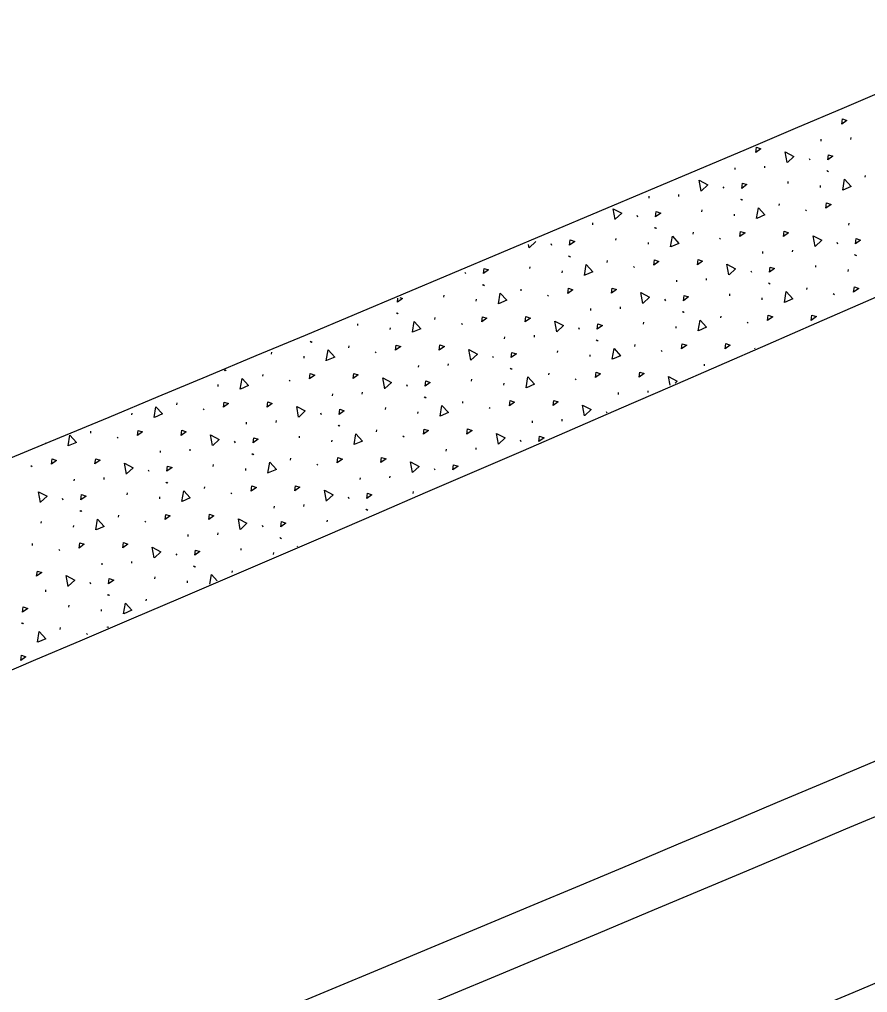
# Model space of a CAD drawing. Extents: x 2338610 to 2351914, y 366540 to 376484.
# Drawn here: x 2348651.77 to 2348676.65, y 367646.89 to 367675.43 of the extents above; entities that cross this region are included whole.
import ezdxf

# ---------------------------------------------------------------- set-up
doc = ezdxf.new("R2010")
doc.units = 0
for name, color, linetype in [('RD_HC_Cl', 7, 'Continuous'), ('RD_PD_ConcMed', 7, 'Continuous'), ('RD_PD_Final_LnLine', 7, 'Continuous'), ('RD_PD_Final_TrvlWay', 7, 'Continuous'), ('RD_PD_FOC', 7, 'Continuous'), ('RD_PD_NOISE-WALL-GM', 7, 'Continuous'), ('RD_PD_SW', 7, 'Continuous')]:
    doc.layers.add(name, color=color, linetype=linetype)

msp = doc.modelspace()

# ---------------------------------------------------------------- linework, layer by layer
at = {"layer": 'RD_HC_Cl'}
msp.add_arc((2347533.93, 370355.677), 2880.79, 281.440729, 295.940729, dxfattribs=at)
at = {"layer": 'RD_PD_ConcMed'}
for p, q in [((2348675.287, 367671.859), (2348675.292, 367671.914)), ((2348676.159, 367671.908), (2348676.165, 367671.962)), ((2348674.932, 367671.355), (2348674.953, 367671.31)), ((2348672.763, 367671.025), (2348672.768, 367671.079)), ((2348673.635, 367671.074), (2348673.64, 367671.128)), ((2348675.45, 367670.995), (2348675.481, 367670.971)), ((2348675.475, 367670.99), (2348675.506, 367670.965)), ((2348674.317, 367670.621), (2348674.322, 367670.675)), ((2348676.583, 367670.802), (2348676.589, 367670.856)), ((2348672.407, 367670.521), (2348672.428, 367670.476)), ((2348675.268, 367670.502), (2348675.273, 367670.556)), ((2348670.238, 367670.191), (2348670.244, 367670.245)), ((2348671.111, 367670.24), (2348671.116, 367670.294)), ((2348672.925, 367670.161), (2348672.957, 367670.136)), ((2348672.95, 367670.156), (2348672.982, 367670.131)), ((2348671.792, 367669.787), (2348671.798, 367669.841)), ((2348674.059, 367669.968), (2348674.064, 367670.022)), ((2348674.829, 367669.848), (2348674.861, 367669.824)), ((2348668.586, 367669.405), (2348668.592, 367669.46)), ((2348669.883, 367669.687), (2348669.904, 367669.641)), ((2348672.743, 367669.668), (2348672.749, 367669.722)), ((2348670.401, 367669.327), (2348670.432, 367669.302)), ((2348670.426, 367669.322), (2348670.457, 367669.297)), ((2348671.534, 367669.134), (2348671.54, 367669.188)), ((2348676.1, 367669.397), (2348676.106, 367669.452)), ((2348669.268, 367668.953), (2348669.273, 367669.007)), ((2348670.219, 367668.834), (2348670.224, 367668.888)), ((2348672.305, 367669.014), (2348672.336, 367668.99)), ((2348675.745, 367668.894), (2348675.766, 367668.848)), ((2348666.721, 367668.729), (2348666.703, 367668.826)), ((2348667.359, 367668.853), (2348667.38, 367668.807)), ((2348673.576, 367668.563), (2348673.581, 367668.618)), ((2348674.448, 367668.612), (2348674.454, 367668.666)), ((2348667.877, 367668.493), (2348667.908, 367668.468)), ((2348667.902, 367668.488), (2348667.933, 367668.463)), ((2348669.01, 367668.3), (2348669.016, 367668.354)), ((2348676.263, 367668.534), (2348676.295, 367668.509)), ((2348676.288, 367668.528), (2348676.32, 367668.504)), ((2348666.743, 367668.119), (2348666.749, 367668.173)), ((2348667.695, 367667.999), (2348667.7, 367668.054)), ((2348669.78, 367668.18), (2348669.812, 367668.155)), ((2348673.221, 367668.059), (2348673.242, 367668.014)), ((2348675.13, 367668.159), (2348675.135, 367668.214)), ((2348676.081, 367668.04), (2348676.087, 367668.095)), ((2348664.834, 367668.019), (2348664.855, 367667.973)), ((2348671.052, 367667.729), (2348671.057, 367667.784)), ((2348671.924, 367667.778), (2348671.929, 367667.832)), ((2348665.352, 367667.659), (2348665.384, 367667.634)), ((2348665.377, 367667.654), (2348665.409, 367667.629)), ((2348666.486, 367667.466), (2348666.491, 367667.52)), ((2348673.739, 367667.699), (2348673.77, 367667.675)), ((2348673.764, 367667.694), (2348673.795, 367667.67)), ((2348674.872, 367667.506), (2348674.878, 367667.561)), ((2348662.859, 367667.139), (2348662.873, 367667.253)), ((2348664.219, 367667.284), (2348664.225, 367667.339)), ((2348665.17, 367667.165), (2348665.176, 367667.22)), ((2348667.256, 367667.346), (2348667.287, 367667.321)), ((2348670.696, 367667.225), (2348670.717, 367667.18)), ((2348672.606, 367667.325), (2348672.611, 367667.379)), ((2348673.557, 367667.206), (2348673.562, 367667.26)), ((2348675.642, 367667.387), (2348675.674, 367667.362)), ((2348668.527, 367666.895), (2348668.533, 367666.95)), ((2348669.4, 367666.944), (2348669.405, 367666.998)), ((2348662.828, 367666.825), (2348662.859, 367666.8)), ((2348662.853, 367666.82), (2348662.884, 367666.795)), ((2348663.961, 367666.632), (2348663.967, 367666.686)), ((2348671.214, 367666.865), (2348671.246, 367666.841)), ((2348671.239, 367666.86), (2348671.271, 367666.836)), ((2348672.348, 367666.672), (2348672.353, 367666.727)), ((2348661.695, 367666.45), (2348661.7, 367666.505)), ((2348662.646, 367666.331), (2348662.651, 367666.386)), ((2348664.732, 367666.512), (2348664.763, 367666.487)), ((2348668.172, 367666.391), (2348668.193, 367666.346)), ((2348670.081, 367666.491), (2348670.087, 367666.545)), ((2348671.032, 367666.372), (2348671.038, 367666.426)), ((2348673.118, 367666.553), (2348673.15, 367666.528)), ((2348666.003, 367666.061), (2348666.008, 367666.115)), ((2348666.875, 367666.11), (2348666.881, 367666.164)), ((2348660.303, 367665.991), (2348660.335, 367665.966)), ((2348660.329, 367665.986), (2348660.36, 367665.961)), ((2348661.437, 367665.797), (2348661.442, 367665.852)), ((2348668.69, 367666.031), (2348668.721, 367666.007)), ((2348668.715, 367666.026), (2348668.747, 367666.001)), ((2348669.823, 367665.838), (2348669.829, 367665.892)), ((2348659.17, 367665.616), (2348659.176, 367665.671)), ((2348660.122, 367665.497), (2348660.127, 367665.552)), ((2348662.207, 367665.678), (2348662.239, 367665.653)), ((2348665.648, 367665.557), (2348665.669, 367665.511)), ((2348667.557, 367665.657), (2348667.562, 367665.711)), ((2348668.508, 367665.538), (2348668.513, 367665.592)), ((2348670.594, 367665.718), (2348670.625, 367665.694)), ((2348663.479, 367665.227), (2348663.484, 367665.281)), ((2348664.351, 367665.276), (2348664.356, 367665.33)), ((2348666.166, 367665.197), (2348666.197, 367665.172)), ((2348666.191, 367665.192), (2348666.222, 367665.167)), ((2348671.865, 367665.268), (2348671.87, 367665.322)), ((2348657.779, 367665.156), (2348657.811, 367665.132)), ((2348657.804, 367665.151), (2348657.836, 367665.127)), ((2348658.913, 367664.963), (2348658.918, 367665.018)), ((2348667.299, 367665.004), (2348667.305, 367665.058)), ((2348657.597, 367664.663), (2348657.603, 367664.717)), ((2348659.683, 367664.844), (2348659.714, 367664.819)), ((2348663.123, 367664.723), (2348663.144, 367664.677)), ((2348665.033, 367664.823), (2348665.038, 367664.877)), ((2348665.984, 367664.704), (2348665.989, 367664.758)), ((2348668.069, 367664.884), (2348668.101, 367664.86)), ((2348660.954, 367664.393), (2348660.96, 367664.447)), ((2348661.827, 367664.441), (2348661.832, 367664.496)), ((2348663.641, 367664.363), (2348663.673, 367664.338)), ((2348663.666, 367664.358), (2348663.698, 367664.333)), ((2348669.341, 367664.433), (2348669.346, 367664.488)), ((2348670.213, 367664.482), (2348670.218, 367664.536)), ((2348656.388, 367664.129), (2348656.394, 367664.184)), ((2348662.508, 367663.989), (2348662.514, 367664.043)), ((2348664.775, 367664.17), (2348664.78, 367664.224)), ((2348665.545, 367664.05), (2348665.576, 367664.026)), ((2348655.073, 367663.829), (2348655.078, 367663.883)), ((2348657.158, 367664.01), (2348657.19, 367663.985)), ((2348660.599, 367663.889), (2348660.62, 367663.843)), ((2348663.459, 367663.87), (2348663.465, 367663.924)), ((2348668.985, 367663.93), (2348669.001, 367663.895)), ((2348658.43, 367663.559), (2348658.435, 367663.613)), ((2348659.302, 367663.607), (2348659.308, 367663.662)), ((2348661.117, 367663.529), (2348661.148, 367663.504)), ((2348661.142, 367663.524), (2348661.173, 367663.499)), ((2348666.816, 367663.599), (2348666.822, 367663.654)), ((2348667.689, 367663.648), (2348667.694, 367663.702)), ((2348653.864, 367663.295), (2348653.869, 367663.349)), ((2348659.984, 367663.154), (2348659.989, 367663.209)), ((2348662.25, 367663.336), (2348662.256, 367663.39)), ((2348663.021, 367663.216), (2348663.052, 367663.191)), ((2348652.548, 367662.995), (2348652.551, 367663.015)), ((2348654.634, 367663.175), (2348654.666, 367663.151)), ((2348658.075, 367663.055), (2348658.095, 367663.009)), ((2348660.935, 367663.035), (2348660.94, 367663.09)), ((2348666.461, 367663.095), (2348666.482, 367663.05)), ((2348655.905, 367662.725), (2348655.911, 367662.779)), ((2348656.778, 367662.773), (2348656.783, 367662.828)), ((2348658.592, 367662.695), (2348658.624, 367662.67)), ((2348658.618, 367662.69), (2348658.649, 367662.665)), ((2348664.292, 367662.765), (2348664.297, 367662.82)), ((2348665.164, 367662.814), (2348665.17, 367662.868)), ((2348652.11, 367662.341), (2348652.141, 367662.317)), ((2348657.459, 367662.32), (2348657.465, 367662.375)), ((2348659.726, 367662.502), (2348659.731, 367662.556)), ((2348660.496, 367662.382), (2348660.528, 367662.357)), ((2348655.55, 367662.221), (2348655.571, 367662.175)), ((2348658.411, 367662.201), (2348658.416, 367662.256)), ((2348663.937, 367662.261), (2348663.958, 367662.216)), ((2348653.381, 367661.891), (2348653.387, 367661.945)), ((2348654.254, 367661.939), (2348654.259, 367661.994)), ((2348656.068, 367661.861), (2348656.1, 367661.836)), ((2348656.093, 367661.856), (2348656.125, 367661.831)), ((2348661.768, 367661.931), (2348661.773, 367661.986)), ((2348662.64, 367661.98), (2348662.645, 367662.034)), ((2348654.935, 367661.486), (2348654.94, 367661.541)), ((2348657.202, 367661.667), (2348657.207, 367661.722)), ((2348657.972, 367661.548), (2348658.003, 367661.523)), ((2348663.322, 367661.527), (2348663.327, 367661.581)), ((2348653.026, 367661.387), (2348653.047, 367661.341)), ((2348655.886, 367661.367), (2348655.892, 367661.422)), ((2348660.116, 367661.146), (2348660.121, 367661.2)), ((2348661.412, 367661.427), (2348661.433, 367661.382)), ((2348653.544, 367661.027), (2348653.575, 367661.002)), ((2348653.569, 367661.022), (2348653.6, 367660.997)), ((2348659.243, 367661.097), (2348659.249, 367661.151)), ((2348661.93, 367661.067), (2348661.962, 367661.043)), ((2348661.955, 367661.062), (2348661.987, 367661.037)), ((2348652.411, 367660.652), (2348652.416, 367660.707)), ((2348654.677, 367660.833), (2348654.683, 367660.888)), ((2348655.448, 367660.714), (2348655.479, 367660.689)), ((2348660.797, 367660.693), (2348660.803, 367660.747)), ((2348653.362, 367660.533), (2348653.367, 367660.588)), ((2348657.591, 367660.312), (2348657.597, 367660.366)), ((2348658.888, 367660.593), (2348658.909, 367660.547)), ((2348652.153, 367659.999), (2348652.158, 367660.054)), ((2348656.719, 367660.263), (2348656.724, 367660.317)), ((2348659.406, 367660.233), (2348659.437, 367660.208)), ((2348659.431, 367660.228), (2348659.462, 367660.203)), ((2348652.923, 367659.88), (2348652.955, 367659.855)), ((2348656.364, 367659.759), (2348656.385, 367659.713)), ((2348658.273, 367659.859), (2348658.278, 367659.913)), ((2348659.224, 367659.74), (2348659.229, 367659.794)), ((2348654.195, 367659.429), (2348654.2, 367659.483)), ((2348655.067, 367659.477), (2348655.072, 367659.532)), ((2348656.882, 367659.399), (2348656.913, 367659.374)), ((2348656.907, 367659.394), (2348656.938, 367659.369)), ((2348658.015, 367659.206), (2348658.021, 367659.26)), ((2348653.839, 367658.925), (2348653.86, 367658.879)), ((2348655.748, 367659.025), (2348655.754, 367659.079)), ((2348656.7, 367658.906), (2348656.705, 367658.96)), ((2348652.543, 367658.643), (2348652.548, 367658.698)), ((2348654.357, 367658.565), (2348654.389, 367658.54)), ((2348654.382, 367658.56), (2348654.414, 367658.535)), ((2348655.491, 367658.372), (2348655.496, 367658.426)), ((2348653.224, 367658.19), (2348653.23, 367658.245)), ((2348654.175, 367658.071), (2348654.181, 367658.126)), ((2348651.833, 367657.731), (2348651.864, 367657.706)), ((2348651.858, 367657.726), (2348651.889, 367657.701)), ((2348652.966, 367657.538), (2348652.972, 367657.592)), ((2348653.737, 367657.418), (2348653.768, 367657.393))]:
    msp.add_line(p, q, dxfattribs=at)
for points in [[(2348675.894, 367672.361), (2348675.914, 367672.513), (2348676.045, 367672.469), (2348675.894, 367672.361)], [(2348673.37, 367671.527), (2348673.389, 367671.679), (2348673.521, 367671.635), (2348673.37, 367671.527)], [(2348674.294, 367671.231), (2348674.236, 367671.546), (2348674.49, 367671.413), (2348674.298, 367671.234)], [(2348675.48, 367671.309), (2348675.5, 367671.462), (2348675.632, 367671.418), (2348675.48, 367671.309)], [(2348671.77, 367670.397), (2348671.712, 367670.712), (2348671.965, 367670.579), (2348671.774, 367670.4)], [(2348672.956, 367670.475), (2348672.976, 367670.628), (2348673.107, 367670.584), (2348672.956, 367670.475)], [(2348675.919, 367670.425), (2348675.972, 367670.74), (2348676.165, 367670.529), (2348675.924, 367670.426)], [(2348675.428, 367669.894), (2348675.447, 367670.047), (2348675.579, 367670.003), (2348675.428, 367669.894)], [(2348669.245, 367669.563), (2348669.188, 367669.878), (2348669.441, 367669.745), (2348669.25, 367669.566)], [(2348670.432, 367669.641), (2348670.451, 367669.794), (2348670.583, 367669.75), (2348670.432, 367669.641)], [(2348673.394, 367669.591), (2348673.448, 367669.906), (2348673.64, 367669.695), (2348673.4, 367669.592)], [(2348672.903, 367669.06), (2348672.923, 367669.213), (2348673.054, 367669.168), (2348672.903, 367669.06)], [(2348674.183, 367669.065), (2348674.203, 367669.218), (2348674.334, 367669.173), (2348674.183, 367669.065)], [(2348666.914, 367668.912), (2348666.916, 367668.911), (2348666.725, 367668.732)], [(2348667.907, 367668.807), (2348667.927, 367668.96), (2348668.058, 367668.915), (2348667.907, 367668.807)], [(2348670.87, 367668.756), (2348670.924, 367669.072), (2348671.116, 367668.861), (2348670.875, 367668.758)], [(2348675.108, 367668.769), (2348675.05, 367669.084), (2348675.303, 367668.952), (2348675.112, 367668.773)], [(2348676.294, 367668.848), (2348676.313, 367669), (2348676.445, 367668.956), (2348676.294, 367668.848)], [(2348670.379, 367668.226), (2348670.399, 367668.379), (2348670.53, 367668.334), (2348670.379, 367668.226)], [(2348671.659, 367668.231), (2348671.678, 367668.384), (2348671.81, 367668.339), (2348671.659, 367668.231)], [(2348665.383, 367667.973), (2348665.403, 367668.126), (2348665.534, 367668.081), (2348665.383, 367667.973)], [(2348668.346, 367667.922), (2348668.399, 367668.238), (2348668.592, 367668.027), (2348668.351, 367667.924)], [(2348672.583, 367667.935), (2348672.525, 367668.25), (2348672.779, 367668.118), (2348672.588, 367667.939)], [(2348673.769, 367668.014), (2348673.789, 367668.166), (2348673.921, 367668.122), (2348673.769, 367668.014)], [(2348667.855, 367667.392), (2348667.874, 367667.544), (2348668.006, 367667.5), (2348667.855, 367667.392)], [(2348669.134, 367667.397), (2348669.154, 367667.549), (2348669.285, 367667.505), (2348669.134, 367667.397)], [(2348676.241, 367667.432), (2348676.261, 367667.585), (2348676.392, 367667.541), (2348676.241, 367667.432)], [(2348662.926, 367667.275), (2348663.01, 367667.247), (2348662.859, 367667.139)], [(2348665.821, 367667.088), (2348665.875, 367667.404), (2348666.067, 367667.193), (2348665.827, 367667.09)], [(2348670.059, 367667.101), (2348670.001, 367667.416), (2348670.254, 367667.284), (2348670.063, 367667.104)], [(2348671.245, 367667.179), (2348671.265, 367667.332), (2348671.396, 367667.288), (2348671.245, 367667.179)], [(2348674.208, 367667.129), (2348674.261, 367667.445), (2348674.454, 367667.234), (2348674.213, 367667.131)], [(2348665.33, 367666.558), (2348665.35, 367666.71), (2348665.481, 367666.666), (2348665.33, 367666.558)], [(2348666.61, 367666.563), (2348666.63, 367666.715), (2348666.761, 367666.671), (2348666.61, 367666.563)], [(2348671.683, 367666.295), (2348671.737, 367666.611), (2348671.929, 367666.399), (2348671.689, 367666.297)], [(2348673.717, 367666.598), (2348673.736, 367666.751), (2348673.868, 367666.707), (2348673.717, 367666.598)], [(2348674.996, 367666.603), (2348675.016, 367666.756), (2348675.148, 367666.712), (2348674.996, 367666.603)], [(2348663.297, 367666.254), (2348663.35, 367666.57), (2348663.543, 367666.359), (2348663.302, 367666.256)], [(2348667.534, 367666.267), (2348667.477, 367666.582), (2348667.73, 367666.449), (2348667.539, 367666.27)], [(2348668.721, 367666.345), (2348668.74, 367666.498), (2348668.872, 367666.454), (2348668.721, 367666.345)], [(2348662.806, 367665.724), (2348662.826, 367665.876), (2348662.957, 367665.832), (2348662.806, 367665.724)], [(2348664.086, 367665.729), (2348664.105, 367665.881), (2348664.237, 367665.837), (2348664.086, 367665.729)], [(2348665.01, 367665.433), (2348664.952, 367665.748), (2348665.205, 367665.615), (2348665.014, 367665.436)], [(2348669.159, 367665.461), (2348669.213, 367665.776), (2348669.405, 367665.565), (2348669.164, 367665.462)], [(2348671.192, 367665.764), (2348671.212, 367665.917), (2348671.344, 367665.873), (2348671.192, 367665.764)], [(2348672.472, 367665.769), (2348672.492, 367665.922), (2348672.623, 367665.878), (2348672.472, 367665.769)], [(2348673.342, 367665.773), (2348673.339, 367665.788), (2348673.356, 367665.78)], [(2348660.773, 367665.42), (2348660.826, 367665.736), (2348661.019, 367665.525), (2348660.778, 367665.422)], [(2348666.196, 367665.511), (2348666.216, 367665.664), (2348666.348, 367665.62), (2348666.196, 367665.511)], [(2348658.248, 367664.586), (2348658.302, 367664.902), (2348658.494, 367664.691), (2348658.254, 367664.588)], [(2348660.281, 367664.889), (2348660.301, 367665.042), (2348660.433, 367664.998), (2348660.281, 367664.889)], [(2348661.561, 367664.895), (2348661.581, 367665.047), (2348661.712, 367665.003), (2348661.561, 367664.895)], [(2348662.486, 367664.599), (2348662.428, 367664.914), (2348662.681, 367664.781), (2348662.49, 367664.602)], [(2348666.635, 367664.627), (2348666.688, 367664.942), (2348666.881, 367664.731), (2348666.64, 367664.628)], [(2348668.668, 367664.93), (2348668.688, 367665.083), (2348668.819, 367665.039), (2348668.668, 367664.93)], [(2348669.948, 367664.935), (2348669.967, 367665.088), (2348670.099, 367665.044), (2348669.948, 367664.935)], [(2348670.861, 367664.7), (2348670.814, 367664.954), (2348671.068, 367664.822), (2348671.003, 367664.762)], [(2348663.672, 367664.677), (2348663.692, 367664.83), (2348663.823, 367664.785), (2348663.672, 367664.677)], [(2348655.724, 367663.752), (2348655.777, 367664.068), (2348655.97, 367663.857), (2348655.729, 367663.754)], [(2348657.757, 367664.055), (2348657.777, 367664.208), (2348657.908, 367664.164), (2348657.757, 367664.055)], [(2348659.037, 367664.06), (2348659.056, 367664.213), (2348659.188, 367664.169), (2348659.037, 367664.06)], [(2348659.961, 367663.765), (2348659.904, 367664.08), (2348660.157, 367663.947), (2348659.966, 367663.768)], [(2348664.11, 367663.792), (2348664.164, 367664.108), (2348664.356, 367663.897), (2348664.116, 367663.794)], [(2348666.144, 367664.096), (2348666.163, 367664.249), (2348666.295, 367664.204), (2348666.144, 367664.096)], [(2348667.423, 367664.101), (2348667.443, 367664.254), (2348667.574, 367664.209), (2348667.423, 367664.101)], [(2348668.348, 367663.805), (2348668.29, 367664.12), (2348668.543, 367663.988), (2348668.352, 367663.809)], [(2348661.148, 367663.843), (2348661.167, 367663.996), (2348661.299, 367663.951), (2348661.148, 367663.843)], [(2348653.2, 367662.918), (2348653.253, 367663.234), (2348653.446, 367663.022), (2348653.205, 367662.919)], [(2348655.233, 367663.221), (2348655.252, 367663.374), (2348655.384, 367663.33), (2348655.233, 367663.221)], [(2348656.512, 367663.226), (2348656.532, 367663.379), (2348656.664, 367663.335), (2348656.512, 367663.226)], [(2348657.437, 367662.931), (2348657.379, 367663.246), (2348657.632, 367663.113), (2348657.441, 367662.934)], [(2348661.586, 367662.958), (2348661.639, 367663.274), (2348661.832, 367663.063), (2348661.591, 367662.96)], [(2348663.619, 367663.262), (2348663.639, 367663.415), (2348663.77, 367663.37), (2348663.619, 367663.262)], [(2348664.899, 367663.267), (2348664.919, 367663.42), (2348665.05, 367663.375), (2348664.899, 367663.267)], [(2348665.824, 367662.971), (2348665.766, 367663.286), (2348666.019, 367663.154), (2348665.828, 367662.975)], [(2348667.01, 367663.049), (2348667.029, 367663.202), (2348667.161, 367663.158), (2348667.01, 367663.049)], [(2348658.623, 367663.009), (2348658.643, 367663.162), (2348658.774, 367663.117), (2348658.623, 367663.009)], [(2348652.708, 367662.387), (2348652.728, 367662.54), (2348652.86, 367662.496), (2348652.708, 367662.387)], [(2348653.988, 367662.392), (2348654.008, 367662.545), (2348654.139, 367662.501), (2348653.988, 367662.392)], [(2348654.913, 367662.096), (2348654.855, 367662.411), (2348655.108, 367662.279), (2348654.917, 367662.1)], [(2348656.099, 367662.175), (2348656.119, 367662.327), (2348656.25, 367662.283), (2348656.099, 367662.175)], [(2348659.062, 367662.124), (2348659.115, 367662.44), (2348659.308, 367662.229), (2348659.067, 367662.126)], [(2348661.095, 367662.428), (2348661.115, 367662.58), (2348661.246, 367662.536), (2348661.095, 367662.428)], [(2348662.375, 367662.433), (2348662.394, 367662.585), (2348662.526, 367662.541), (2348662.375, 367662.433)], [(2348663.299, 367662.137), (2348663.241, 367662.452), (2348663.495, 367662.32), (2348663.303, 367662.14)], [(2348664.485, 367662.215), (2348664.505, 367662.368), (2348664.637, 367662.324), (2348664.485, 367662.215)], [(2348652.388, 367661.262), (2348652.331, 367661.577), (2348652.584, 367661.445), (2348652.393, 367661.266)], [(2348653.575, 367661.341), (2348653.594, 367661.493), (2348653.726, 367661.449), (2348653.575, 367661.341)], [(2348656.537, 367661.29), (2348656.591, 367661.606), (2348656.783, 367661.395), (2348656.543, 367661.292)], [(2348658.57, 367661.594), (2348658.59, 367661.746), (2348658.722, 367661.702), (2348658.57, 367661.594)], [(2348659.85, 367661.599), (2348659.87, 367661.751), (2348660.001, 367661.707), (2348659.85, 367661.599)], [(2348660.775, 367661.303), (2348660.717, 367661.618), (2348660.97, 367661.485), (2348660.779, 367661.306)], [(2348661.961, 367661.381), (2348661.981, 367661.534), (2348662.112, 367661.49), (2348661.961, 367661.381)], [(2348656.046, 367660.76), (2348656.066, 367660.912), (2348656.197, 367660.868), (2348656.046, 367660.76)], [(2348657.326, 367660.765), (2348657.346, 367660.917), (2348657.477, 367660.873), (2348657.326, 367660.765)], [(2348654.013, 367660.456), (2348654.066, 367660.772), (2348654.259, 367660.561), (2348654.018, 367660.458)], [(2348658.25, 367660.469), (2348658.193, 367660.784), (2348658.446, 367660.651), (2348658.255, 367660.472)], [(2348659.437, 367660.547), (2348659.456, 367660.7), (2348659.588, 367660.656), (2348659.437, 367660.547)], [(2348653.522, 367659.925), (2348653.541, 367660.078), (2348653.673, 367660.034), (2348653.522, 367659.925)], [(2348654.801, 367659.931), (2348654.821, 367660.083), (2348654.953, 367660.039), (2348654.801, 367659.931)], [(2348655.726, 367659.635), (2348655.668, 367659.95), (2348655.921, 367659.817), (2348655.73, 367659.638)], [(2348656.912, 367659.713), (2348656.932, 367659.866), (2348657.063, 367659.821), (2348656.912, 367659.713)], [(2348659.927, 367659.969), (2348659.929, 367659.978), (2348659.934, 367659.972)], [(2348652.277, 367659.096), (2348652.297, 367659.249), (2348652.428, 367659.205), (2348652.277, 367659.096)], [(2348653.202, 367658.801), (2348653.144, 367659.116), (2348653.397, 367658.983), (2348653.206, 367658.804)], [(2348654.388, 367658.879), (2348654.408, 367659.032), (2348654.539, 367658.987), (2348654.388, 367658.879)], [(2348657.357, 367658.868), (2348657.404, 367659.144), (2348657.573, 367658.959)], [(2348651.864, 367658.045), (2348651.883, 367658.198), (2348652.015, 367658.153), (2348651.864, 367658.045)], [(2348654.826, 367657.994), (2348654.88, 367658.31), (2348655.072, 367658.099), (2348654.832, 367657.996)], [(2348652.302, 367657.16), (2348652.355, 367657.476), (2348652.548, 367657.265), (2348652.307, 367657.162)], [(2348654.352, 367657.596), (2348654.355, 367657.616), (2348654.381, 367657.608)], [(2348651.811, 367656.63), (2348651.831, 367656.782), (2348651.962, 367656.738), (2348651.811, 367656.63)]]:
    msp.add_lwpolyline(points, dxfattribs=at)
at = {"layer": 'RD_PD_Final_LnLine'}
msp.add_arc((2347533.93, 370355.677), 2915.79, 292.01627, 295.940729, dxfattribs=at)
at = {"layer": 'RD_PD_Final_TrvlWay'}
for centre, radius, start, end in [((2347507.259, 370343.815), 2920.936, 292.586459, 296.512976), ((2347533.93, 370355.677), 2933.79, 292.007046, 295.940729)]:
    msp.add_arc(centre, radius, start, end, dxfattribs=at)
at = {"layer": 'RD_PD_FOC'}
msp.add_arc((2347533.93, 370355.677), 2935.29, 292.006281, 295.940729, dxfattribs=at)
at = {"layer": 'RD_PD_NOISE-WALL-GM'}
for radius in [2951.79, 2953.29]:
    msp.add_arc((2347533.93, 370355.677), radius, 291.998918, 295.940729, dxfattribs=at)
at = {"layer": 'RD_PD_SW'}
for radius, start in [(2939.79, 292.00399), (2949.79, 291.998918)]:
    msp.add_arc((2347533.93, 370355.677), radius, start, 295.940729, dxfattribs=at)

doc.saveas('drawing.dxf')
